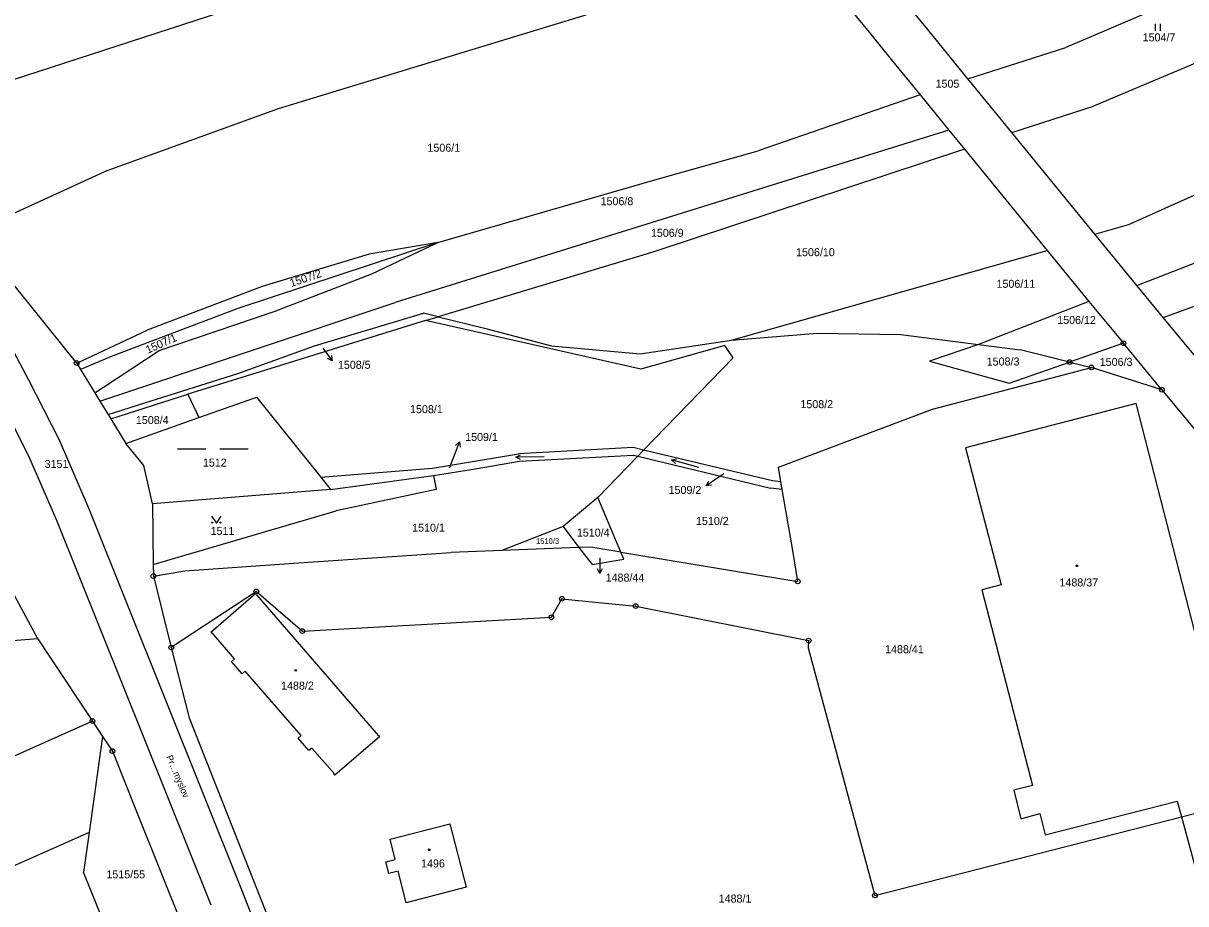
# Model space of a CAD drawing. Extents: x -736345 to -729997, y -1130177 to -1122501.
# Drawn here: x -733358.5 to -733111.6, y -1125765.8 to -1125578.7 of the extents above; entities that cross this region are included whole.
import ezdxf

# ---------------------------------------------------------------- set-up
doc = ezdxf.new("R2010")
doc.units = 0
for name, color, linetype in [('Vrstva 1', 7, 'Continuous'), ('Vrstva 15', 7, 'Continuous'), ('Vrstva 16', 7, 'Continuous'), ('Vrstva 18', 7, 'Continuous'), ('Vrstva 19', 7, 'Continuous'), ('Vrstva 25', 7, 'Continuous'), ('Vrstva 4', 7, 'Continuous')]:
    doc.layers.add(name, color=color, linetype=linetype)

msp = doc.modelspace()

# ---------------------------------------------------------------- linework, layer by layer
at = {"layer": 'Vrstva 1'}
for points in [[(-733193.31, -1125563.03), (-733304.38, -1125596.92)], [(-733192.29, -1125564.28), (-733178.89, -1125580.67)], [(-733089.96, -1125563.68), (-733137.08, -1125583.88)], [(-733073.57, -1125572.02), (-733131.18, -1125596.36)], [(-733363.71, -1125591.67), (-733313.27, -1125575.31)], [(-733166.4, -1125580.1), (-733171.14, -1125574.33)], [(-733178.89, -1125580.67), (-733174.15, -1125586.43)], [(-733157.87, -1125590.55), (-733166.4, -1125580.1)], [(-733157.87, -1125590.55), (-733137.08, -1125583.88)], [(-733174.15, -1125586.43), (-733168, -1125593.96)], [(-733048.37, -1125587.79), (-733123.51, -1125621.45)], [(-733152, -1125597.73), (-733157.87, -1125590.55)], [(-733168, -1125593.96), (-733202.41, -1125605.86)], [(-733168, -1125593.96), (-733161.9, -1125601.44)], [(-733148.54, -1125601.97), (-733131.18, -1125596.36)], [(-733304.38, -1125596.92), (-733341.33, -1125610.29)], [(-733148.54, -1125601.97), (-733152, -1125597.73)], [(-733161.9, -1125601.44), (-733279.5, -1125638.06)], [(-733161.9, -1125601.44), (-733158.61, -1125605.47)], [(-733130.91, -1125623.57), (-733148.54, -1125601.97)], [(-733158.61, -1125605.47), (-733224.56, -1125627.33)], [(-733223.38, -1125611.76), (-733202.41, -1125605.86)], [(-733158.61, -1125605.47), (-733141.04, -1125626.99)], [(-733369.49, -1125623.23), (-733341.33, -1125610.29)], [(-733270.44, -1125625.34), (-733223.38, -1125611.76)], [(-733122.02, -1125634.43), (-733076.49, -1125616.75)], [(-733347.18, -1125650.93), (-733369.49, -1125623.23)], [(-733130.91, -1125623.57), (-733123.51, -1125621.45)], [(-733123.57, -1125632.55), (-733130.91, -1125623.57)], [(-733270.44, -1125625.34), (-733312.96, -1125639.33)], [(-733270.44, -1125625.34), (-733285.09, -1125627.79)], [(-733284.5, -1125631.95), (-733270.44, -1125625.34)], [(-733285.09, -1125627.79), (-733307.78, -1125634.68)], [(-733224.56, -1125627.33), (-733270.43, -1125641.12)], [(-733208.11, -1125646.07), (-733141.04, -1125626.99)], [(-733141.04, -1125626.99), (-733132.17, -1125637.86)], [(-733305.2, -1125639.95), (-733284.5, -1125631.95)], [(-733122.02, -1125634.43), (-733123.57, -1125632.55)], [(-733116.4, -1125641.23), (-733088.97, -1125631.29)], [(-733307.78, -1125634.68), (-733332.22, -1125643.94)], [(-733116.4, -1125641.23), (-733122.02, -1125634.43)], [(-733342.25, -1125659.02), (-733279.5, -1125638.06)], [(-733132.17, -1125637.86), (-733155.63, -1125646.99)], [(-733132.17, -1125637.86), (-733131.13, -1125639.13)], [(-733312.96, -1125639.33), (-733339.61, -1125649.46)], [(-733329.64, -1125648.28), (-733305.2, -1125639.95)], [(-733296.66, -1125647.25), (-733273.55, -1125640.35)], [(-733270.43, -1125641.12), (-733273.55, -1125640.35)], [(-733131.13, -1125639.13), (-733124.85, -1125646.72)], [(-733273.1, -1125641.92), (-733313.21, -1125654.39)], [(-733273.1, -1125641.92), (-733270.43, -1125641.12)], [(-733227.33, -1125652.25), (-733273.1, -1125641.92)], [(-733270.43, -1125641.12), (-733260.55, -1125643.55)], [(-733100.63, -1125660.32), (-733116.4, -1125641.23)], [(-733347.18, -1125650.93), (-733332.22, -1125643.94)], [(-733260.55, -1125643.55), (-733246.33, -1125647.26)], [(-733208.11, -1125646.07), (-733189.87, -1125644.61)], [(-733189.87, -1125644.61), (-733172.11, -1125644.85)], [(-733172.11, -1125644.85), (-733155.63, -1125646.99)], [(-733341.51, -1125656.08), (-733329.64, -1125648.28)], [(-733312.95, -1125653.16), (-733296.66, -1125647.25)], [(-733246.33, -1125647.26), (-733227.5, -1125648.96)], [(-733227.5, -1125648.96), (-733208.11, -1125646.07)], [(-733209.52, -1125647.19), (-733227.33, -1125652.25)], [(-733207.76, -1125649.82), (-733209.52, -1125647.19)], [(-733155.63, -1125646.99), (-733166.06, -1125650.53)], [(-733155.63, -1125646.99), (-733146.8, -1125648.13)], [(-733136.28, -1125650.73), (-733146.8, -1125648.13)], [(-733124.85, -1125646.72), (-733136.28, -1125650.73)], [(-733116.68, -1125656.6), (-733124.85, -1125646.72)], [(-733339.61, -1125649.46), (-733346.34, -1125652.3)], [(-733226.76, -1125669.43), (-733207.76, -1125649.82)], [(-733166.06, -1125650.53), (-733149.11, -1125655.18)], [(-733149.11, -1125655.18), (-733136.28, -1125650.73)], [(-733136.28, -1125650.73), (-733131.64, -1125651.88)], [(-733347.18, -1125650.93), (-733346.34, -1125652.3)], [(-733346.34, -1125652.3), (-733343.32, -1125657.27)], [(-733332.67, -1125659.41), (-733312.95, -1125653.16)], [(-733165.42, -1125660.73), (-733131.64, -1125651.88)], [(-733116.68, -1125656.6), (-733131.64, -1125651.88)], [(-733313.21, -1125654.39), (-733323.57, -1125657.55)], [(-733343.32, -1125657.27), (-733341.51, -1125656.08)], [(-733343.32, -1125657.27), (-733342.25, -1125659.02)], [(-733339.95, -1125662.78), (-733323.57, -1125657.55)], [(-733323.57, -1125657.55), (-733321.23, -1125662.51)], [(-733310.55, -1125658.72), (-733308.98, -1125658.16)], [(-733308.98, -1125658.16), (-733295.33, -1125675.2)], [(-733116.68, -1125656.6), (-733103.23, -1125672.88)], [(-733342.25, -1125659.02), (-733340.5, -1125661.88)], [(-733340.5, -1125661.88), (-733332.67, -1125659.41)], [(-733321.23, -1125662.51), (-733310.55, -1125658.72)], [(-733122.15, -1125659.5), (-733158.38, -1125668.95)], [(-733106.34, -1125721.03), (-733122.15, -1125659.5)], [(-733340.5, -1125661.88), (-733339.95, -1125662.78)], [(-733339.95, -1125662.78), (-733336.76, -1125668.02)], [(-733336.76, -1125668.02), (-733321.23, -1125662.51)], [(-733198.13, -1125673.07), (-733165.42, -1125660.73)], [(-733334.12, -1125671.21), (-733336.76, -1125668.02)], [(-733271.6, -1125673.28), (-733253.36, -1125670.21)], [(-733228.99, -1125668.9), (-733253.36, -1125670.21)], [(-733253.1, -1125671.79), (-733228.9, -1125670.5)], [(-733226.76, -1125669.43), (-733228.99, -1125668.9)], [(-733228.9, -1125670.5), (-733228, -1125670.72)], [(-733228, -1125670.72), (-733226.76, -1125669.43)], [(-733199.42, -1125675.96), (-733226.76, -1125669.43)], [(-733158.38, -1125668.95), (-733150.85, -1125698.03)], [(-733332.9, -1125672.69), (-733334.12, -1125671.21)], [(-733331.08, -1125680.85), (-733332.9, -1125672.69)], [(-733262.54, -1125673.38), (-733253.1, -1125671.79)], [(-733236.51, -1125679.5), (-733228, -1125670.72)], [(-733228, -1125670.72), (-733199.8, -1125677.52)], [(-733295.33, -1125675.2), (-733271.6, -1125673.28)], [(-733295.33, -1125675.2), (-733293.24, -1125677.81)], [(-733293.24, -1125677.81), (-733271.38, -1125674.86)], [(-733271.38, -1125674.86), (-733262.54, -1125673.38)], [(-733271.38, -1125674.86), (-733270.81, -1125677.82)], [(-733197.59, -1125676.19), (-733198.13, -1125673.07)], [(-733293.24, -1125677.81), (-733331.08, -1125680.85)], [(-733270.81, -1125677.82), (-733292.08, -1125682.37)], [(-733197.31, -1125677.82), (-733199.8, -1125677.52)], [(-733197.59, -1125676.19), (-733199.42, -1125675.96)], [(-733197.31, -1125677.82), (-733197.59, -1125676.19)], [(-733195.07, -1125690.77), (-733197.31, -1125677.82)], [(-733236.51, -1125679.5), (-733243.88, -1125685.68)], [(-733231.61, -1125691.09), (-733236.51, -1125679.5)], [(-733331.08, -1125680.85), (-733330.91, -1125693.71)], [(-733330.91, -1125693.71), (-733292.08, -1125682.37)], [(-733243.88, -1125685.68), (-733256.86, -1125690.79)], [(-733243.88, -1125685.68), (-733240.53, -1125690.13)], [(-733240.53, -1125690.13), (-733256.86, -1125690.79)], [(-733238, -1125690.03), (-733240.53, -1125690.13)], [(-733240.53, -1125690.13), (-733237.66, -1125693.74)], [(-733231.61, -1125691.09), (-733238, -1125690.03)], [(-733301.09, -1125693.48), (-733267.61, -1125691.22)], [(-733256.86, -1125690.79), (-733267.61, -1125691.22)], [(-733237.66, -1125693.74), (-733230.93, -1125692.58)], [(-733230.93, -1125692.58), (-733231.61, -1125691.09)], [(-733231.61, -1125691.09), (-733194.02, -1125697.35)], [(-733194.02, -1125697.35), (-733195.07, -1125690.77)], [(-733355.45, -1125709.55), (-733364.48, -1125692.84)], [(-733330.91, -1125693.71), (-733330.88, -1125696.21)], [(-733330.88, -1125696.21), (-733324.23, -1125695.05)], [(-733324.23, -1125695.05), (-733301.09, -1125693.48)], [(-733330.88, -1125696.21), (-733327.08, -1125711.38)], [(-733309.02, -1125699.45), (-733327.08, -1125711.38)], [(-733318.67, -1125708.15), (-733309.11, -1125699.86)], [(-733309.11, -1125699.86), (-733308.93, -1125700.07)], [(-733309.02, -1125699.45), (-733299.25, -1125707.9)], [(-733308.93, -1125700.07), (-733309.01, -1125700.15)], [(-733309.01, -1125700.15), (-733283.09, -1125730.12)], [(-733150.85, -1125698.03), (-733154.96, -1125699.09)], [(-733154.96, -1125699.09), (-733144.17, -1125740.67)], [(-733246.36, -1125704.96), (-733244.11, -1125701.03)], [(-733244.11, -1125701.03), (-733228.45, -1125702.59)], [(-733228.45, -1125702.59), (-733191.71, -1125709.9)], [(-733299.25, -1125707.9), (-733246.36, -1125704.96)], [(-733355.45, -1125709.55), (-733394.7, -1125712.67)], [(-733355.45, -1125709.55), (-733352.98, -1125713.26)], [(-733318.49, -1125708.36), (-733318.67, -1125708.15)], [(-733318.39, -1125708.28), (-733318.49, -1125708.36)], [(-733313.64, -1125713.78), (-733318.39, -1125708.28)], [(-733191.71, -1125709.9), (-733191.78, -1125711.43)], [(-733327.08, -1125711.38), (-733323.32, -1125726.35)], [(-733191.78, -1125711.43), (-733177.63, -1125764.04)], [(-733352.98, -1125713.26), (-733343.83, -1125727.02)], [(-733314.28, -1125714.33), (-733313.64, -1125713.78)], [(-733312, -1125716.97), (-733314.28, -1125714.33)], [(-733311.36, -1125716.41), (-733312, -1125716.97)], [(-733299.52, -1125730.08), (-733311.36, -1125716.41)], [(-733343.83, -1125727.02), (-733417.73, -1125760.04)], [(-733343.83, -1125727.02), (-733341.67, -1125730.26)], [(-733323.32, -1125726.35), (-733296.47, -1125794.25)], [(-733341.67, -1125730.26), (-733344.55, -1125750.71)], [(-733341.67, -1125730.26), (-733339.59, -1125733.38)], [(-733300.16, -1125730.63), (-733299.52, -1125730.08)], [(-733297.86, -1125733.29), (-733300.16, -1125730.63)], [(-733282.81, -1125730.26), (-733292.36, -1125738.53)], [(-733283.09, -1125730.12), (-733282.99, -1125730.05)], [(-733282.99, -1125730.05), (-733282.81, -1125730.26)], [(-733339.59, -1125733.38), (-733334.45, -1125746.24)], [(-733297.22, -1125732.73), (-733297.86, -1125733.29)], [(-733292.45, -1125738.24), (-733297.22, -1125732.73)], [(-733292.55, -1125738.32), (-733292.45, -1125738.24)], [(-733292.36, -1125738.53), (-733292.55, -1125738.32)], [(-733144.17, -1125740.67), (-733148.16, -1125741.71)], [(-733148.16, -1125741.71), (-733146.63, -1125747.76)], [(-733141.44, -1125751.19), (-733113.44, -1125744.03)], [(-733113.44, -1125744.03), (-733112.52, -1125747.38)], [(-733334.45, -1125746.24), (-733324.44, -1125771.27)], [(-733146.63, -1125747.76), (-733142.61, -1125746.67)], [(-733142.61, -1125746.67), (-733141.44, -1125751.19)], [(-733112.52, -1125747.38), (-733106.7, -1125745.89)], [(-733280.63, -1125752.08), (-733267.95, -1125748.85)], [(-733267.95, -1125748.85), (-733264.46, -1125762.33)], [(-733177.63, -1125764.04), (-733112.52, -1125747.38)], [(-733112.52, -1125747.38), (-733109.61, -1125758.03)], [(-733344.55, -1125750.71), (-733431.62, -1125789.3)], [(-733344.55, -1125750.71), (-733345.73, -1125759.1)], [(-733279.53, -1125756.42), (-733280.63, -1125752.08)], [(-733281.53, -1125756.93), (-733279.53, -1125756.42)], [(-733280.9, -1125759.4), (-733281.53, -1125756.93)], [(-733338.32, -1125777.52), (-733345.73, -1125759.1)], [(-733278.9, -1125758.9), (-733280.9, -1125759.4)], [(-733277.2, -1125765.62), (-733278.9, -1125758.9)], [(-733264.46, -1125762.33), (-733277.2, -1125765.62)]]:
    msp.add_lwpolyline(points, dxfattribs=at)
at = {"layer": 'Vrstva 16'}
for points in [[(-733294.88, -1125647.78), (-733294.68, -1125648.05)], [(-733267.97, -1125673.19), (-733266.94, -1125670.5)], [(-733209.73, -1125674.45), (-733210.99, -1125675.33)], [(-733236.08, -1125692.29), (-733236.08, -1125692.67)]]:
    msp.add_lwpolyline(points, dxfattribs=at)
at = {"layer": 'Vrstva 25'}
for points in [[(-733118.027, -1125580.355), (-733118.027, -1125578.855)], [(-733116.993, -1125580.355), (-733116.993, -1125578.855)], [(-733294.68, -1125648.05), (-733292.9, -1125650.464)], [(-733293.091, -1125649.363), (-733292.9, -1125650.464), (-733293.896, -1125649.956)], [(-733266.94, -1125670.5), (-733265.865, -1125667.7)], [(-733266.691, -1125668.454), (-733265.865, -1125667.7), (-733265.757, -1125668.813)], [(-733325.74, -1125669.17), (-733319.74, -1125669.17)], [(-733316.74, -1125669.17), (-733310.74, -1125669.17)], [(-733252.888, -1125671.445), (-733253.899, -1125670.968), (-733252.91, -1125670.446)], [(-733247.901, -1125670.832), (-733253.899, -1125670.968)], [(-733220.02, -1125672.271), (-733220.852, -1125671.524), (-733219.755, -1125671.307)], [(-733215.068, -1125673.116), (-733220.852, -1125671.524)], [(-733210.99, -1125675.33), (-733213.453, -1125677.042)], [(-733212.346, -1125676.882), (-733213.453, -1125677.042), (-733212.917, -1125676.06)], [(-733318.51, -1125683.45), (-733317.51, -1125684.95), (-733316.51, -1125683.45)], [(-733236.08, -1125692.67), (-733236.039, -1125695.669)], [(-733235.553, -1125694.662), (-733236.039, -1125695.669), (-733236.552, -1125694.676)]]:
    msp.add_lwpolyline(points, dxfattribs=at)
for centre, radius in [((-733124.85, -1125646.72), 0.5), ((-733124.85, -1125646.72), 0.032), ((-733347.18, -1125650.93), 0.5), ((-733136.28, -1125650.73), 0.5), ((-733136.28, -1125650.73), 0.032), ((-733347.18, -1125650.93), 0.032), ((-733131.64, -1125651.88), 0.5), ((-733131.64, -1125651.88), 0.032), ((-733116.68, -1125656.6), 0.5), ((-733116.68, -1125656.6), 0.032), ((-733318.41, -1125684.85), 0.1), ((-733316.61, -1125684.85), 0.1), ((-733134.76, -1125694.02), 0.175), ((-733330.88, -1125696.21), 0.5), ((-733330.88, -1125696.21), 0.032), ((-733194.02, -1125697.35), 0.5), ((-733194.02, -1125697.35), 0.032), ((-733309.02, -1125699.45), 0.5), ((-733309.02, -1125699.45), 0.032), ((-733244.11, -1125701.03), 0.5), ((-733244.11, -1125701.03), 0.032), ((-733228.45, -1125702.59), 0.5), ((-733228.45, -1125702.59), 0.032), ((-733246.36, -1125704.96), 0.5), ((-733246.36, -1125704.96), 0.032), ((-733299.25, -1125707.9), 0.5), ((-733299.25, -1125707.9), 0.032), ((-733191.71, -1125709.9), 0.5), ((-733191.71, -1125709.9), 0.032), ((-733327.08, -1125711.38), 0.5), ((-733327.08, -1125711.38), 0.032), ((-733300.66, -1125716.22), 0.175), ((-733343.83, -1125727.02), 0.5), ((-733343.83, -1125727.02), 0.032), ((-733339.59, -1125733.38), 0.5), ((-733339.59, -1125733.38), 0.032), ((-733272.31, -1125754.36), 0.175), ((-733177.63, -1125764.04), 0.5), ((-733177.63, -1125764.04), 0.032)]:
    msp.add_circle(centre, radius, dxfattribs=at)
at = {"layer": 'Vrstva 4'}
for points in [[(-733357.36, -1125654.58), (-733365.67, -1125638.93)], [(-733350.82, -1125667.32), (-733357.36, -1125654.58)], [(-733364.04, -1125657.55), (-733357.4, -1125670.68)], [(-733344.44, -1125682.14), (-733350.82, -1125667.32)], [(-733357.4, -1125670.68), (-733351.5, -1125684.35)], [(-733312.18, -1125762.73), (-733344.44, -1125682.14)], [(-733351.5, -1125684.35), (-733318.72, -1125766.02)], [(-733299.37, -1125795.44), (-733312.18, -1125762.73)]]:
    msp.add_lwpolyline(points, dxfattribs=at)

# ---------------------------------------------------------------- texts
at = {"layer": 'Vrstva 15'}
msp.add_text('Pr…myslov\xa0', height=1.4, rotation=292.80233, dxfattribs=at).set_placement((-733328.199, -1125734.606))
at = {"layer": 'Vrstva 16'}
for s, p in [('1508/5', (-733291.7, -1125652.16)), ('1509/1', (-733264.67, -1125667.5)), ('1509/2', (-733221.457, -1125678.75)), ('1488/44', (-733234.83, -1125697.37))]:
    msp.add_text(s, height=1.7, dxfattribs=at).set_placement(p)
at = {"layer": 'Vrstva 18'}
for s, height, p in [('1504/7', 1.7, (-733120.77, -1125582.59)), ('1505', 1.7, (-733164.76, -1125592.43)), ('1506/1', 1.7, (-733272.68, -1125606.04)), ('1506/8', 1.7, (-733235.91, -1125617.4)), ('1506/9', 1.7, (-733225.22, -1125624.12)), ('1506/10', 1.7, (-733194.38, -1125628.23)), ('1506/11', 1.7, (-733151.81, -1125634.95)), ('1506/12', 1.7, (-733138.92, -1125642.63)), ('1508/5', 0.1, (-733294.68, -1125647.58)), ('1508/3', 1.7, (-733153.89, -1125651.46)), ('1506/3', 1.7, (-733129.88, -1125651.54)), ('1508/1', 1.7, (-733276.37, -1125661.58)), ('1508/2', 1.7, (-733193.46, -1125660.52)), ('1508/4', 1.7, (-733334.61, -1125663.89)), ('3151', 1.7, (-733353.99, -1125673.22)), ('1512', 1.7, (-733320.37, -1125672.94)), ('1509/1', 0.1, (-733267.77, -1125672.99)), ('1509/2', 0.1, (-733209.53, -1125674.25)), ('1510/1', 1.7, (-733275.93, -1125686.76)), ('1510/2', 1.7, (-733215.64, -1125685.33)), ('1511', 1.7, (-733318.74, -1125687.46)), ('1510/4', 1.7, (-733240.94, -1125687.81)), ('1510/3', 1.2, (-733249.62, -1125689.38)), ('1488/44', 0.1, (-733235.88, -1125692.09)), ('1488/41', 1.7, (-733175.47, -1125712.58)), ('1515/55', 1.7, (-733340.86, -1125760.42)), ('1488/1', 1.7, (-733210.82, -1125765.57))]:
    msp.add_text(s, height=height, dxfattribs=at).set_placement(p)
for s, rotation, p in [('1507/2', 18.50015, (-733301.614, -1125634.797)), ('1507/1', 24.10019, (-733332.07, -1125648.986))]:
    msp.add_text(s, height=1.7, rotation=rotation, dxfattribs=at).set_placement(p)
at = {"layer": 'Vrstva 19'}
for s, p in [('1488/37', (-733138.44, -1125698.4)), ('1488/2', (-733303.76, -1125720.32)), ('1496', (-733274.03, -1125758.1))]:
    msp.add_text(s, height=1.7, dxfattribs=at).set_placement(p)

doc.saveas('drawing.dxf')
